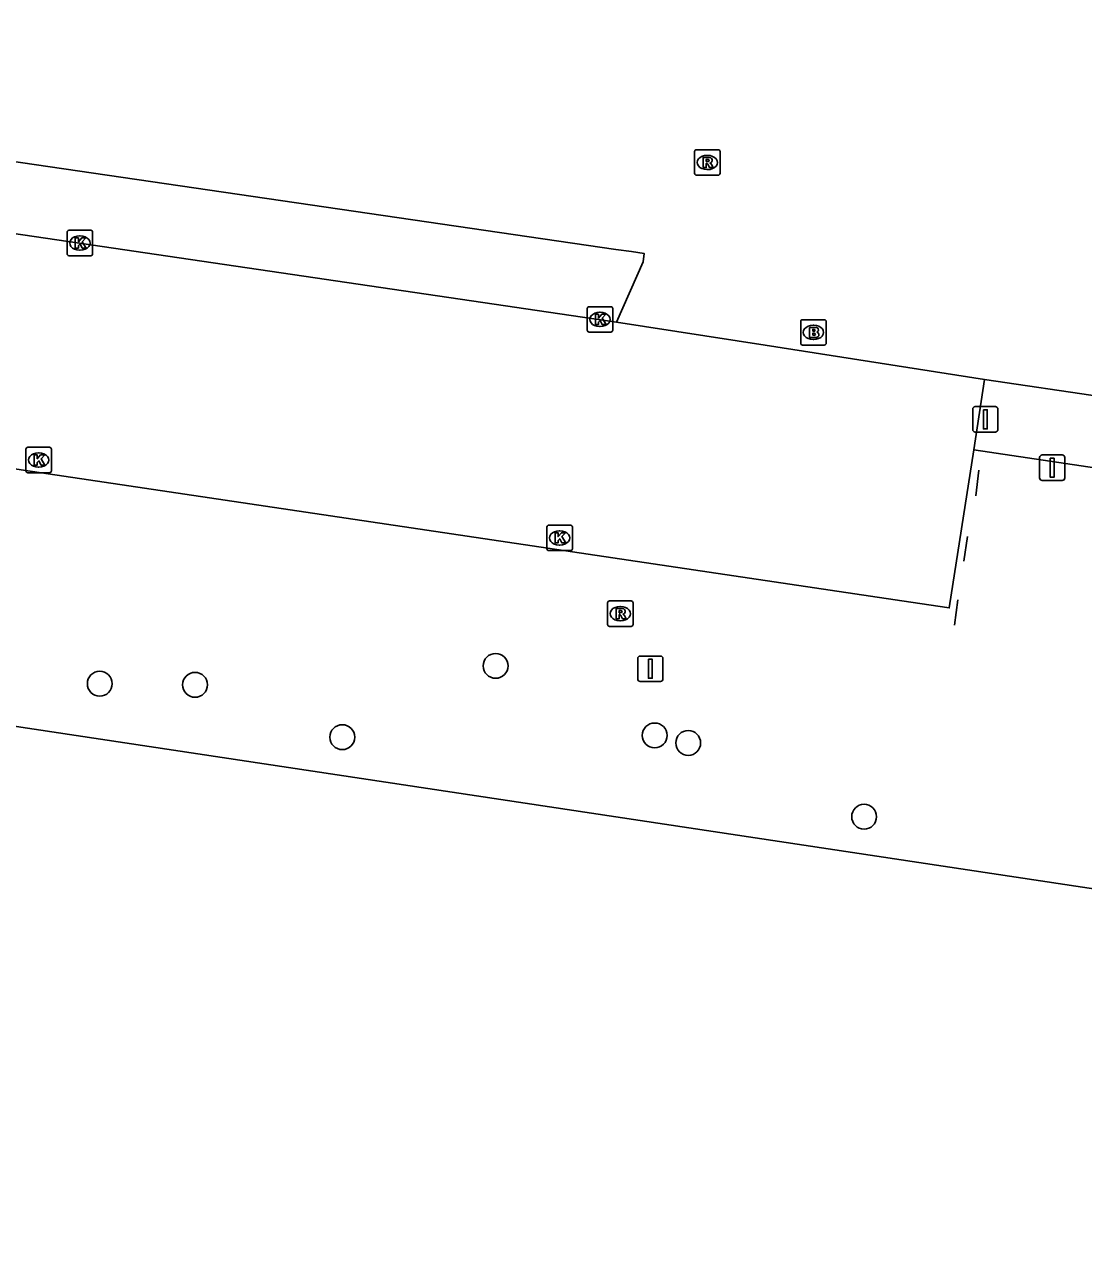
# Model space of a CAD drawing. Extents: x 164150 to 165261, y 382513 to 383432.
# Drawn here: x 164190.6 to 164232.22, y 382692.54 to 382740.65 of the extents above; entities that cross this region are included whole.
import ezdxf

# ---------------------------------------------------------------- set-up
doc = ezdxf.new("R2010")
doc.units = 0
for name, color, linetype in [('IMGEO_Afsluitpaal', 7, 'Continuous'), ('IMGEO_Boom', 7, 'Continuous'), ('IMGEO_Brandkraan', 7, 'Continuous'), ('IMGEO_Fietspad_open', 7, 'Continuous'), ('IMGEO_Hek', 7, 'Continuous'), ('IMGEO_Kolk', 7, 'Continuous'), ('IMGEO_Rijbaan_lokaal_open', 7, 'Continuous'), ('IMGEO_Rioolput', 7, 'Continuous'), ('IMGEO_Verkeersbordpaal', 7, 'Continuous'), ('IMGEO_Voetpad_open', 7, 'Continuous'), ('IMGEO_Waterloop', 7, 'Continuous')]:
    doc.layers.add(name, color=color, linetype=linetype)

msp = doc.modelspace()

# ---------------------------------------------------------------- linework, layer by layer
at = {"layer": 'IMGEO_Afsluitpaal'}
for p, q in [((164227.866, 382724.729), (164227.866, 382725.529)), ((164227.866, 382725.529), (164227.866, 382724.729)), ((164227.966, 382725.629), (164228.756, 382725.629)), ((164228.756, 382725.629), (164227.966, 382725.629)), ((164228.856, 382725.529), (164228.856, 382724.729)), ((164228.856, 382724.729), (164228.856, 382725.529)), ((164228.756, 382724.629), (164227.966, 382724.629)), ((164227.966, 382724.629), (164228.756, 382724.629)), ((164214.704, 382714.927), (164214.704, 382715.727)), ((164214.704, 382715.727), (164214.704, 382714.927)), ((164214.804, 382715.827), (164215.594, 382715.827)), ((164215.594, 382715.827), (164214.804, 382715.827)), ((164215.694, 382715.727), (164215.694, 382714.927)), ((164215.694, 382714.927), (164215.694, 382715.727)), ((164215.594, 382714.827), (164214.804, 382714.827)), ((164214.804, 382714.827), (164215.594, 382714.827))]:
    msp.add_line(p, q, dxfattribs=at)
for points in [[(164228.286, 382725.504), (164228.436, 382725.504), (164228.436, 382724.754), (164228.286, 382724.754), (164228.286, 382725.504)], [(164215.124, 382715.702), (164215.274, 382715.702), (164215.274, 382714.952), (164215.124, 382714.952), (164215.124, 382715.702)]]:
    msp.add_lwpolyline(points, dxfattribs=at)
for centre, start, end in [((164227.966, 382725.529), 90, 180), ((164227.966, 382725.529), 90, 180), ((164228.756, 382725.529), 0, 90), ((164228.756, 382725.529), 360, 90), ((164227.966, 382724.729), 180, 270), ((164227.966, 382724.729), 180, 270), ((164228.756, 382724.729), 270, 0), ((164228.756, 382724.729), 270, 0), ((164214.804, 382715.727), 90, 180), ((164214.804, 382715.727), 90, 180), ((164215.594, 382715.727), 0, 90), ((164215.594, 382715.727), 360, 90), ((164214.804, 382714.927), 180, 270), ((164214.804, 382714.927), 180, 270), ((164215.594, 382714.927), 270, 0), ((164215.594, 382714.927), 270, 0)]:
    msp.add_arc(centre, 0.1, start, end, dxfattribs=at)
at = {"layer": 'IMGEO_Boom'}
for centre in [(164209.116, 382715.441), (164193.563, 382714.74), (164197.308, 382714.696), (164203.091, 382712.639), (164215.369, 382712.706), (164216.686, 382712.413), (164223.6, 382709.511)]:
    msp.add_circle(centre, 0.489, dxfattribs=at)
at = {"layer": 'IMGEO_Brandkraan'}
for p, q in [((164221.107, 382728.119), (164221.107, 382728.971)), ((164221.182, 382729.045), (164222.034, 382729.045)), ((164222.108, 382728.971), (164222.108, 382728.119)), ((164221.595, 382728.825), (164221.62, 382728.825)), ((164222.034, 382728.045), (164221.182, 382728.045)), ((164221.618, 382728.265), (164221.593, 382728.265))]:
    msp.add_line(p, q, dxfattribs=at)
for points in [[(164221.107, 382728.119), (164221.107, 382728.971)], [(164221.182, 382729.045), (164222.034, 382729.045)], [(164222.108, 382728.971), (164222.108, 382728.119)], [(164221.455, 382728.745), (164221.455, 382728.345), (164221.668, 382728.345)], [(164221.686, 382728.745), (164221.455, 382728.745)], [(164221.634, 382728.664), (164221.58, 382728.664), (164221.58, 382728.588)], [(164221.58, 382728.588), (164221.633, 382728.588)], [(164221.642, 382728.512), (164221.58, 382728.512), (164221.58, 382728.431)], [(164221.58, 382728.431), (164221.642, 382728.431)], [(164222.034, 382728.045), (164221.182, 382728.045)]]:
    msp.add_lwpolyline(points, dxfattribs=at)
for centre, radius, start, end in [((164221.184, 382728.969), 0.0765, 91.552, 178.448), ((164221.184, 382728.969), 0.0765, 91.552, 178.448), ((164222.032, 382728.969), 0.0765, 1.552, 88.448), ((164222.032, 382728.969), 0.0765, 1.552, 88.448), ((164221.635, 382728.626), 0.0379, 267.8285, 90.9355), ((164221.643, 382728.471), 0.0404, 269.8759, 90.5077), ((164221.69, 382728.6), 0.145, 59.4692, 91.5367), ((164221.715, 382728.647), 0.0922, 285.5137, 58.1501), ((164221.72, 382728.455), 0.105, 301.3115, 78.989), ((164221.184, 382728.121), 0.0765, 181.552, 268.448), ((164221.184, 382728.121), 0.0765, 181.552, 268.448), ((164221.674, 382728.596), 0.251, 268.6676, 293.5347), ((164222.032, 382728.121), 0.0765, 271.552, 358.448), ((164222.032, 382728.121), 0.0765, 271.552, 358.448)]:
    msp.add_arc(centre, radius, start, end, dxfattribs=at)
for centre, major_axis, ratio, start_param, end_param in [((164221.594, 382728.545), (-0.387, 0.002), 0.722429, 4.712389, 7.853982), ((164221.619, 382728.545), (-0.39, 0.002), 0.717154, 1.570796, 4.712389)]:
    msp.add_ellipse(centre, major_axis=major_axis, ratio=ratio, start_param=start_param, end_param=end_param, dxfattribs=at)
at = {"layer": 'IMGEO_Fietspad_open'}
for points in [[(164228.332, 382726.7), (164232.957, 382726.01)], [(164370.532, 382702.671), (164306.471, 382712.221), (164227.905, 382723.931)]]:
    msp.add_lwpolyline(points, dxfattribs=at)
at = {"layer": 'IMGEO_Hek'}
for points in [[(164227.987, 382722.119), (164228.108, 382723.132)], [(164227.515, 382719.557), (164227.656, 382720.524)], [(164227.145, 382717.034), (164227.277, 382718.032)]]:
    msp.add_lwpolyline(points, dxfattribs=at)
at = {"layer": 'IMGEO_Kolk'}
for p, q in [((164192.28, 382731.632), (164192.28, 382732.484)), ((164192.355, 382732.558), (164193.207, 382732.558)), ((164192.768, 382732.338), (164192.793, 382732.338)), ((164193.281, 382732.484), (164193.281, 382731.632)), ((164193.207, 382731.558), (164192.355, 382731.558)), ((164192.791, 382731.778), (164192.766, 382731.778)), ((164212.717, 382728.63), (164212.717, 382729.482)), ((164212.792, 382729.556), (164213.644, 382729.556)), ((164213.718, 382729.482), (164213.718, 382728.63)), ((164213.205, 382729.336), (164213.23, 382729.336)), ((164213.644, 382728.556), (164212.792, 382728.556)), ((164213.228, 382728.776), (164213.203, 382728.776)), ((164190.661, 382723.105), (164190.661, 382723.957)), ((164190.736, 382724.031), (164191.588, 382724.031)), ((164191.149, 382723.811), (164191.174, 382723.811)), ((164191.662, 382723.957), (164191.662, 382723.105)), ((164191.172, 382723.251), (164191.147, 382723.251)), ((164191.588, 382723.031), (164190.736, 382723.031)), ((164211.132, 382720.044), (164211.132, 382720.896)), ((164211.207, 382720.97), (164212.059, 382720.97)), ((164211.62, 382720.75), (164211.645, 382720.75)), ((164212.133, 382720.896), (164212.133, 382720.044)), ((164212.059, 382719.97), (164211.207, 382719.97)), ((164211.643, 382720.19), (164211.618, 382720.19))]:
    msp.add_line(p, q, dxfattribs=at)
for points in [[(164192.28, 382731.632), (164192.28, 382732.484)], [(164192.355, 382732.558), (164193.207, 382732.558)], [(164193.281, 382732.484), (164193.281, 382731.632)], [(164192.601, 382732.258), (164192.724, 382732.258), (164192.724, 382732.107), (164192.854, 382732.258), (164193.018, 382732.258), (164192.872, 382732.107), (164193.025, 382731.858), (164192.873, 382731.858), (164192.788, 382732.022), (164192.724, 382731.955), (164192.724, 382731.858), (164192.601, 382731.858), (164192.601, 382732.258)], [(164193.207, 382731.558), (164192.355, 382731.558)], [(164212.717, 382728.63), (164212.717, 382729.482)], [(164212.792, 382729.556), (164213.644, 382729.556)], [(164213.718, 382729.482), (164213.718, 382728.63)], [(164213.038, 382729.256), (164213.161, 382729.256), (164213.161, 382729.105), (164213.291, 382729.256), (164213.455, 382729.256), (164213.309, 382729.105), (164213.462, 382728.856), (164213.31, 382728.856), (164213.225, 382729.02), (164213.161, 382728.953), (164213.161, 382728.856), (164213.038, 382728.856), (164213.038, 382729.256)], [(164213.644, 382728.556), (164212.792, 382728.556)], [(164190.661, 382723.105), (164190.661, 382723.957)], [(164190.736, 382724.031), (164191.588, 382724.031)], [(164190.982, 382723.731), (164191.105, 382723.731), (164191.105, 382723.58), (164191.235, 382723.731), (164191.399, 382723.731), (164191.253, 382723.58), (164191.406, 382723.331), (164191.254, 382723.331), (164191.169, 382723.495), (164191.105, 382723.428), (164191.105, 382723.331), (164190.982, 382723.331), (164190.982, 382723.731)], [(164191.662, 382723.957), (164191.662, 382723.105)], [(164191.588, 382723.031), (164190.736, 382723.031)], [(164211.132, 382720.044), (164211.132, 382720.896)], [(164211.207, 382720.97), (164212.059, 382720.97)], [(164212.133, 382720.896), (164212.133, 382720.044)], [(164211.453, 382720.67), (164211.576, 382720.67), (164211.576, 382720.519), (164211.706, 382720.67), (164211.87, 382720.67), (164211.724, 382720.519), (164211.877, 382720.27), (164211.725, 382720.27), (164211.64, 382720.434), (164211.576, 382720.367), (164211.576, 382720.27), (164211.453, 382720.27), (164211.453, 382720.67)], [(164212.059, 382719.97), (164211.207, 382719.97)]]:
    msp.add_lwpolyline(points, dxfattribs=at)
for centre, start, end in [((164192.357, 382732.482), 91.552, 178.448), ((164192.357, 382732.482), 91.552, 178.448), ((164193.205, 382732.482), 1.552, 88.448), ((164193.205, 382732.482), 1.552, 88.448), ((164192.357, 382731.634), 181.552, 268.448), ((164192.357, 382731.634), 181.552, 268.448), ((164193.205, 382731.634), 271.552, 358.448), ((164193.205, 382731.634), 271.552, 358.448), ((164212.794, 382729.48), 91.552, 178.448), ((164212.794, 382729.48), 91.552, 178.448), ((164213.642, 382729.48), 1.552, 88.448), ((164213.642, 382729.48), 1.552, 88.448), ((164212.794, 382728.632), 181.552, 268.448), ((164212.794, 382728.632), 181.552, 268.448), ((164213.642, 382728.632), 271.552, 358.448), ((164213.642, 382728.632), 271.552, 358.448), ((164190.738, 382723.955), 91.552, 178.448), ((164190.738, 382723.955), 91.552, 178.448), ((164191.586, 382723.955), 1.552, 88.448), ((164191.586, 382723.955), 1.552, 88.448), ((164190.738, 382723.107), 181.552, 268.448), ((164190.738, 382723.107), 181.552, 268.448), ((164191.586, 382723.107), 271.552, 358.448), ((164191.586, 382723.107), 271.552, 358.448), ((164211.209, 382720.894), 91.552, 178.448), ((164211.209, 382720.894), 91.552, 178.448), ((164212.057, 382720.894), 1.552, 88.448), ((164212.057, 382720.894), 1.552, 88.448), ((164211.209, 382720.046), 181.552, 268.448), ((164211.209, 382720.046), 181.552, 268.448), ((164212.057, 382720.046), 271.552, 358.448), ((164212.057, 382720.046), 271.552, 358.448)]:
    msp.add_arc(centre, 0.0765, start, end, dxfattribs=at)
for centre, major_axis, ratio, start_param, end_param in [((164192.767, 382732.058), (-0.387, 0.002), 0.722429, 4.712389, 7.853982), ((164192.792, 382732.058), (-0.39, 0.002), 0.717154, 1.570796, 4.712389), ((164213.204, 382729.056), (-0.387, 0.002), 0.722429, 4.712389, 7.853982), ((164213.229, 382729.056), (-0.39, 0.002), 0.717154, 1.570796, 4.712389), ((164191.148, 382723.531), (-0.387, 0.002), 0.722429, 4.712389, 7.853982), ((164191.173, 382723.531), (-0.39, 0.002), 0.717154, 1.570796, 4.712389), ((164211.619, 382720.47), (-0.387, 0.002), 0.722429, 4.712389, 7.853982), ((164211.644, 382720.47), (-0.39, 0.002), 0.717154, 1.570796, 4.712389)]:
    msp.add_ellipse(centre, major_axis=major_axis, ratio=ratio, start_param=start_param, end_param=end_param, dxfattribs=at)
at = {"layer": 'IMGEO_Rijbaan_lokaal_open'}
for points in [[(164213.873, 382728.953), (164153.131, 382737.877), (164152.918, 382737.909)], [(164227.905, 382723.931), (164226.946, 382717.718), (164225.436, 382717.946), (164156.032, 382728.272), (164156.167, 382727.868), (164154.641, 382728.153), (164153.064, 382730.364)], [(164213.873, 382728.953), (164219.716, 382728.043), (164228.332, 382726.7)], [(164228.332, 382726.7), (164227.905, 382723.931)]]:
    msp.add_lwpolyline(points, dxfattribs=at)
at = {"layer": 'IMGEO_Rioolput'}
for p, q in [((164216.936, 382734.798), (164216.936, 382735.65)), ((164217.011, 382735.724), (164217.863, 382735.724)), ((164217.937, 382735.65), (164217.937, 382734.798)), ((164217.424, 382735.504), (164217.449, 382735.504)), ((164217.863, 382734.724), (164217.011, 382734.724)), ((164217.447, 382734.944), (164217.422, 382734.944)), ((164213.516, 382717.067), (164213.516, 382717.919)), ((164213.591, 382717.993), (164214.443, 382717.993)), ((164214.517, 382717.919), (164214.517, 382717.067)), ((164214.004, 382717.773), (164214.029, 382717.773)), ((164214.443, 382716.993), (164213.591, 382716.993)), ((164214.027, 382717.213), (164214.002, 382717.213))]:
    msp.add_line(p, q, dxfattribs=at)
for points in [[(164216.936, 382734.798), (164216.936, 382735.65)], [(164217.011, 382735.724), (164217.863, 382735.724)], [(164217.937, 382735.65), (164217.937, 382734.798)], [(164217.525, 382735.422), (164217.273, 382735.424), (164217.273, 382735.024)], [(164217.273, 382735.024), (164217.397, 382735.024), (164217.397, 382735.186), (164217.408, 382735.186)], [(164217.451, 382735.343), (164217.397, 382735.343), (164217.397, 382735.262)], [(164217.397, 382735.262), (164217.449, 382735.262)], [(164217.455, 382735.157), (164217.526, 382735.024), (164217.666, 382735.024), (164217.601, 382735.15)], [(164217.863, 382734.724), (164217.011, 382734.724)], [(164213.516, 382717.067), (164213.516, 382717.919)], [(164213.591, 382717.993), (164214.443, 382717.993)], [(164214.517, 382717.919), (164214.517, 382717.067)], [(164214.105, 382717.691), (164213.853, 382717.693), (164213.853, 382717.293)], [(164213.853, 382717.293), (164213.977, 382717.293), (164213.977, 382717.455), (164213.988, 382717.455)], [(164214.031, 382717.612), (164213.977, 382717.612), (164213.977, 382717.531)], [(164213.977, 382717.531), (164214.029, 382717.531)], [(164214.035, 382717.426), (164214.106, 382717.293), (164214.246, 382717.293), (164214.181, 382717.419)], [(164214.443, 382716.993), (164213.591, 382716.993)]]:
    msp.add_lwpolyline(points, dxfattribs=at)
for centre, radius, start, end in [((164217.013, 382735.648), 0.0765, 91.552, 178.448), ((164217.013, 382735.648), 0.0765, 91.552, 178.448), ((164217.861, 382735.648), 0.0765, 1.552, 88.448), ((164217.861, 382735.648), 0.0765, 1.552, 88.448), ((164217.407, 382735.133), 0.0533, 26.0293, 88.6989), ((164217.433, 382735.451), 0.19, 274.7715, 282.9687), ((164217.457, 382735.247), 0.0964, 77.0061, 93.1865), ((164217.471, 382735.304), 0.0378, 276.6634, 79.6772), ((164217.524, 382735.312), 0.109, 350.3612, 89.416), ((164217.522, 382735.312), 0.112, 277.5842, 350.9817), ((164217.506, 382735.097), 0.108, 29.5134, 73.7905), ((164217.013, 382734.8), 0.0765, 181.552, 268.448), ((164217.013, 382734.8), 0.0765, 181.552, 268.448), ((164217.861, 382734.8), 0.0765, 271.552, 358.448), ((164217.861, 382734.8), 0.0765, 271.552, 358.448), ((164213.593, 382717.917), 0.0765, 91.552, 178.448), ((164213.593, 382717.917), 0.0765, 91.552, 178.448), ((164214.441, 382717.917), 0.0765, 1.552, 88.448), ((164214.441, 382717.917), 0.0765, 1.552, 88.448), ((164213.987, 382717.402), 0.0533, 26.0293, 88.6989), ((164214.013, 382717.72), 0.19, 274.7715, 282.9687), ((164214.037, 382717.516), 0.0964, 77.0061, 93.1865), ((164214.051, 382717.573), 0.0378, 276.6634, 79.6772), ((164214.104, 382717.581), 0.109, 350.3612, 89.416), ((164214.102, 382717.581), 0.112, 277.5842, 350.9817), ((164214.086, 382717.366), 0.108, 29.5134, 73.7905), ((164213.593, 382717.069), 0.0765, 181.552, 268.448), ((164213.593, 382717.069), 0.0765, 181.552, 268.448), ((164214.441, 382717.069), 0.0765, 271.552, 358.448), ((164214.441, 382717.069), 0.0765, 271.552, 358.448)]:
    msp.add_arc(centre, radius, start, end, dxfattribs=at)
for centre, major_axis, ratio, start_param, end_param in [((164217.423, 382735.224), (-0.387, 0.002), 0.722429, 4.712389, 7.853982), ((164217.448, 382735.224), (-0.39, 0.002), 0.717154, 1.570796, 4.712389), ((164214.003, 382717.493), (-0.387, 0.002), 0.722429, 4.712389, 7.853982), ((164214.028, 382717.493), (-0.39, 0.002), 0.717154, 1.570796, 4.712389)]:
    msp.add_ellipse(centre, major_axis=major_axis, ratio=ratio, start_param=start_param, end_param=end_param, dxfattribs=at)
at = {"layer": 'IMGEO_Verkeersbordpaal'}
for p, q in [((164230.496, 382722.828), (164230.496, 382723.628)), ((164230.496, 382723.628), (164230.496, 382722.828)), ((164230.596, 382723.728), (164231.386, 382723.728)), ((164231.386, 382723.728), (164230.596, 382723.728)), ((164231.486, 382723.628), (164231.486, 382722.828)), ((164231.486, 382722.828), (164231.486, 382723.628)), ((164231.386, 382722.728), (164230.596, 382722.728)), ((164230.596, 382722.728), (164231.386, 382722.728))]:
    msp.add_line(p, q, dxfattribs=at)
msp.add_lwpolyline([(164230.916, 382723.603), (164231.066, 382723.603), (164231.066, 382722.853), (164230.916, 382722.853), (164230.916, 382723.603)], dxfattribs=at)
for centre, start, end in [((164230.596, 382723.628), 90, 180), ((164230.596, 382723.628), 90, 180), ((164231.386, 382723.628), 0, 90), ((164231.386, 382723.628), 360, 90), ((164230.596, 382722.828), 180, 270), ((164230.596, 382722.828), 180, 270), ((164231.386, 382722.828), 270, 0), ((164231.386, 382722.828), 270, 0)]:
    msp.add_arc(centre, 0.1, start, end, dxfattribs=at)
at = {"layer": 'IMGEO_Voetpad_open'}
msp.add_lwpolyline([(164153.327, 382740.647), (164213.845, 382731.809), (164214.463, 382731.719), (164214.96, 382731.646), (164214.914, 382731.316), (164213.873, 382728.953)], dxfattribs=at)
at = {"layer": 'IMGEO_Waterloop'}
msp.add_lwpolyline([(164326.419, 382692.543), (164287.46, 382698.415), (164149.515, 382719.205)], dxfattribs=at)

doc.saveas('drawing.dxf')
